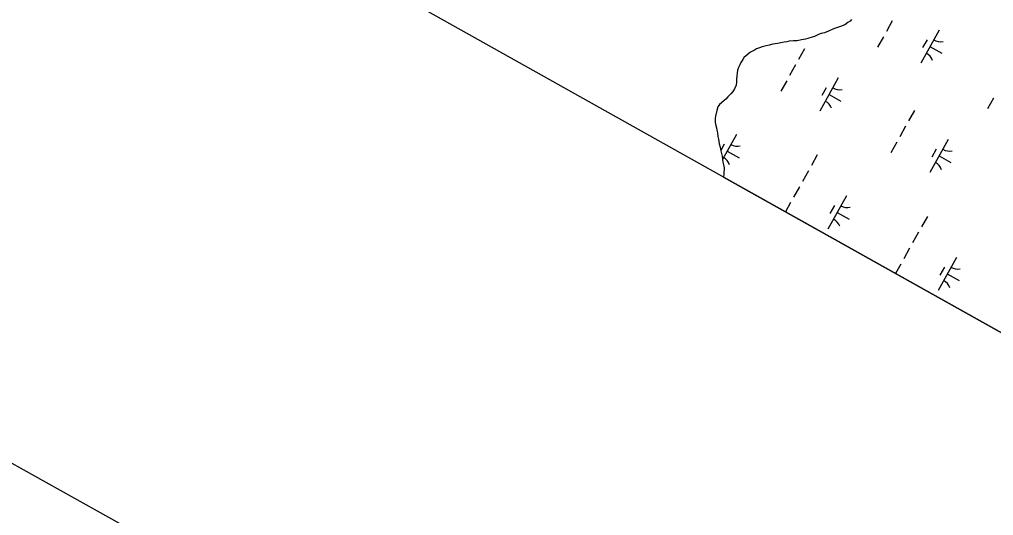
# Model space of a CAD drawing. Extents: x 3923531 to 3943530, y 207391 to 229799.
# Drawn here: x 3926867 to 3928152, y 212231 to 212886 of the extents above; entities that cross this region are included whole.
import ezdxf

# ---------------------------------------------------------------- set-up
doc = ezdxf.new("R2010")
doc.units = 0
for name, color, linetype in [('V-ANNO-SYMB', 7, 'Continuous'), ('V-GRID-FRAM', 7, 'Continuous'), ('V-WETL-SWMP', 7, 'Continuous')]:
    doc.layers.add(name, color=color, linetype=linetype)

msp = doc.modelspace()

# ---------------------------------------------------------------- linework, layer by layer
at = {"layer": 'V-ANNO-SYMB'}
msp.add_lwpolyline([(3932328.9, 228191.4), (3924261.4, 213750.5), (3934264.5, 208162.2), (3942332, 222603.1), (3932328.9, 228191.4)], dxfattribs=at)
at = {"layer": 'V-GRID-FRAM'}
msp.add_lwpolyline([(3941569.4, 222286.8), (3934196.5, 209089.1), (3926890.1, 213186.2), (3934009.8, 226348.1), (3941569.4, 222286.8)], dxfattribs=at)
at = {"layer": 'V-WETL-SWMP'}
for p, q in [((3927956.2, 212879.4), (3927950.3, 212877.1)), ((3927960.2, 212882.5), (3927956.2, 212879.4)), ((3927962.9, 212884), (3927960.2, 212882.5)), ((3927964.9, 212886.3), (3927962.9, 212884)), ((3928018.6, 212884.6), (3928010.8, 212870.6)), ((3927921.5, 212866.5), (3927915.9, 212863.8)), ((3927925, 212867.6), (3927921.5, 212866.5)), ((3927929, 212868.7), (3927925, 212867.6)), ((3927934.5, 212871), (3927929, 212868.7)), ((3927940.4, 212873.7), (3927934.5, 212871)), ((3927943.6, 212874.8), (3927940.4, 212873.7)), ((3927950.3, 212877.1), (3927943.6, 212874.8)), ((3928080.6, 212872.4), (3928056.2, 212828.7)), ((3927856.1, 212852.4), (3927852.2, 212851.3)), ((3927861.2, 212853.5), (3927856.1, 212852.4)), ((3927867.1, 212854.6), (3927861.2, 212853.5)), ((3927871.8, 212855.3), (3927867.1, 212854.6)), ((3927875.8, 212856.5), (3927871.8, 212855.3)), ((3927879.3, 212856.8), (3927875.8, 212856.5)), ((3927882.5, 212857.6), (3927879.3, 212856.8)), ((3927888.4, 212857.9), (3927882.5, 212857.6)), ((3927893.1, 212858.2), (3927888.4, 212857.9)), ((3927899, 212859.3), (3927893.1, 212858.2)), ((3927904.1, 212860.4), (3927899, 212859.3)), ((3927907.3, 212861.2), (3927904.1, 212860.4)), ((3927912.8, 212863.1), (3927907.3, 212861.2)), ((3927915.9, 212863.8), (3927912.8, 212863.1)), ((3928006.9, 212863.6), (3927999.1, 212849.6)), ((3928064.6, 212859.5), (3928058.7, 212849.1)), ((3927829.6, 212841.8), (3927826.1, 212838.7)), ((3927832.4, 212843.7), (3927829.6, 212841.8)), ((3927836.8, 212846), (3927832.4, 212843.7)), ((3927839.5, 212847.5), (3927836.8, 212846)), ((3927843.5, 212849), (3927839.5, 212847.5)), ((3927847, 212850.2), (3927843.5, 212849)), ((3927852.2, 212851.3), (3927847, 212850.2)), ((3927902.7, 212847.4), (3927894.9, 212833.4)), ((3928068.4, 212850.5), (3928084.1, 212841.8)), ((3927818.9, 212829.7), (3927817.3, 212826.6)), ((3927821.3, 212833.6), (3927818.9, 212829.7)), ((3927823.3, 212836.4), (3927821.3, 212833.6)), ((3927826.1, 212838.7), (3927823.3, 212836.4)), ((3927814, 212815.3), (3927813.5, 212812.1)), ((3927814.4, 212819.2), (3927814, 212815.3)), ((3927815.7, 212823.1), (3927814.4, 212819.2)), ((3927817.3, 212826.6), (3927815.7, 212823.1)), ((3927891, 212826.5), (3927883.2, 212812.5)), ((3927813, 212803.5), (3927812.6, 212799.6)), ((3927813.1, 212807), (3927813, 212803.5)), ((3927813.5, 212812.1), (3927813.1, 212807)), ((3927879.3, 212805.5), (3927871.5, 212791.5)), ((3927947.4, 212809.1), (3927923, 212765.4)), ((3927805.8, 212788.3), (3927801.8, 212784)), ((3927808.2, 212791), (3927805.8, 212788.3)), ((3927810.6, 212794.9), (3927808.2, 212791)), ((3927812.6, 212799.6), (3927810.6, 212794.9)), ((3927931.4, 212796.2), (3927925.5, 212785.8)), ((3927793.4, 212776.3), (3927790.7, 212773.9)), ((3927796.6, 212779.4), (3927793.4, 212776.3)), ((3927799, 212781.3), (3927796.6, 212779.4)), ((3927801.8, 212784), (3927799, 212781.3)), ((3927935.2, 212787.2), (3927950.9, 212778.4)), ((3928152.2, 212782.5), (3928144.3, 212768.5)), ((3927787, 212766.1), (3927785.3, 212758.7)), ((3927788.3, 212770.8), (3927787, 212766.1)), ((3927790.7, 212773.9), (3927788.3, 212770.8)), ((3928047.9, 212766.3), (3928040.1, 212752.3)), ((3927784.9, 212755.6), (3927784.8, 212750.5)), ((3927784.8, 212750.5), (3927785.6, 212746.5)), ((3927785.3, 212758.7), (3927784.9, 212755.6)), ((3927785.6, 212746.5), (3927786.7, 212743.4)), ((3927786.7, 212743.4), (3927787.1, 212740.2)), ((3927787.1, 212740.2), (3927787.8, 212736.7)), ((3928036.2, 212745.3), (3928028.4, 212731.4)), ((3927787.8, 212736.7), (3927788.5, 212731.6)), ((3927788.5, 212731.6), (3927789.3, 212728.4)), ((3927789.3, 212728.4), (3927789.6, 212725.3)), ((3927789.6, 212725.3), (3927790.4, 212722.1)), ((3927813, 212734.4), (3927794.6, 212701.6)), ((3928024.5, 212724.4), (3928016.7, 212710.4)), ((3928092.6, 212727.9), (3928068.2, 212684.3)), ((3927790.4, 212722.1), (3927791.5, 212717.8)), ((3927791.5, 212717.8), (3927792.6, 212713)), ((3927797, 212721.6), (3927792.5, 212713.5)), ((3927792.6, 212713), (3927794.1, 212705.6)), ((3927800.8, 212712.6), (3927816.5, 212703.8)), ((3928076.6, 212715.1), (3928070.8, 212704.6)), ((3927794.1, 212705.6), (3927795.1, 212698.1)), ((3927919.7, 212707.4), (3927911.9, 212693.4)), ((3928080.4, 212706.1), (3928096.1, 212697.3)), ((3927795.1, 212698.1), (3927795.9, 212694.2)), ((3927795.9, 212694.2), (3927796.6, 212690.6)), ((3927796.6, 212690.6), (3927796.5, 212682.4)), ((3927908, 212686.4), (3927900.2, 212672.5)), ((3927796.5, 212682.4), (3927795.9, 212678.3)), ((3927795.9, 212678.3), (3928537, 212262.7)), ((3927896.3, 212665.5), (3927888.4, 212651.5)), ((3927958.2, 212653.3), (3927933.8, 212609.6)), ((3927884.5, 212644.5), (3927877.8, 212632.4)), ((3927942.2, 212640.5), (3927936.4, 212630)), ((3927946, 212631.5), (3927961.7, 212622.7)), ((3928064.9, 212626.2), (3928057.1, 212612.3)), ((3928053.2, 212605.3), (3928045.4, 212591.3)), ((3928041.5, 212584.3), (3928033.7, 212570.4)), ((3928103.4, 212572.2), (3928079, 212528.5)), ((3928029.8, 212563.4), (3928022.8, 212551)), ((3928087.4, 212559.3), (3928081.6, 212548.9)), ((3928091.2, 212550.3), (3928106.9, 212541.6))]:
    msp.add_line(p, q, dxfattribs=at)
for centre, start, end in [((3928082.1, 212874.5), 240.0381, 281.5817), ((3928055.1, 212826.3), 20.0381, 61.5817), ((3927948.9, 212811.2), 240.0381, 281.5817), ((3927921.9, 212763), 20.0381, 61.5817), ((3927814.5, 212736.6), 240.0381, 281.5817), ((3928094.1, 212730.1), 240.0381, 281.5817), ((3927787.5, 212688.4), 20.0381, 61.5817), ((3928067.2, 212681.9), 20.0381, 61.5817), ((3927959.7, 212655.5), 240.0381, 281.5817), ((3927932.8, 212607.2), 20.0381, 61.5817), ((3928104.9, 212574.3), 240.0381, 281.5817), ((3928078, 212526.1), 20.0381, 61.5817)]:
    msp.add_arc(centre, 17.6, start, end, dxfattribs=at)

doc.saveas('drawing.dxf')
